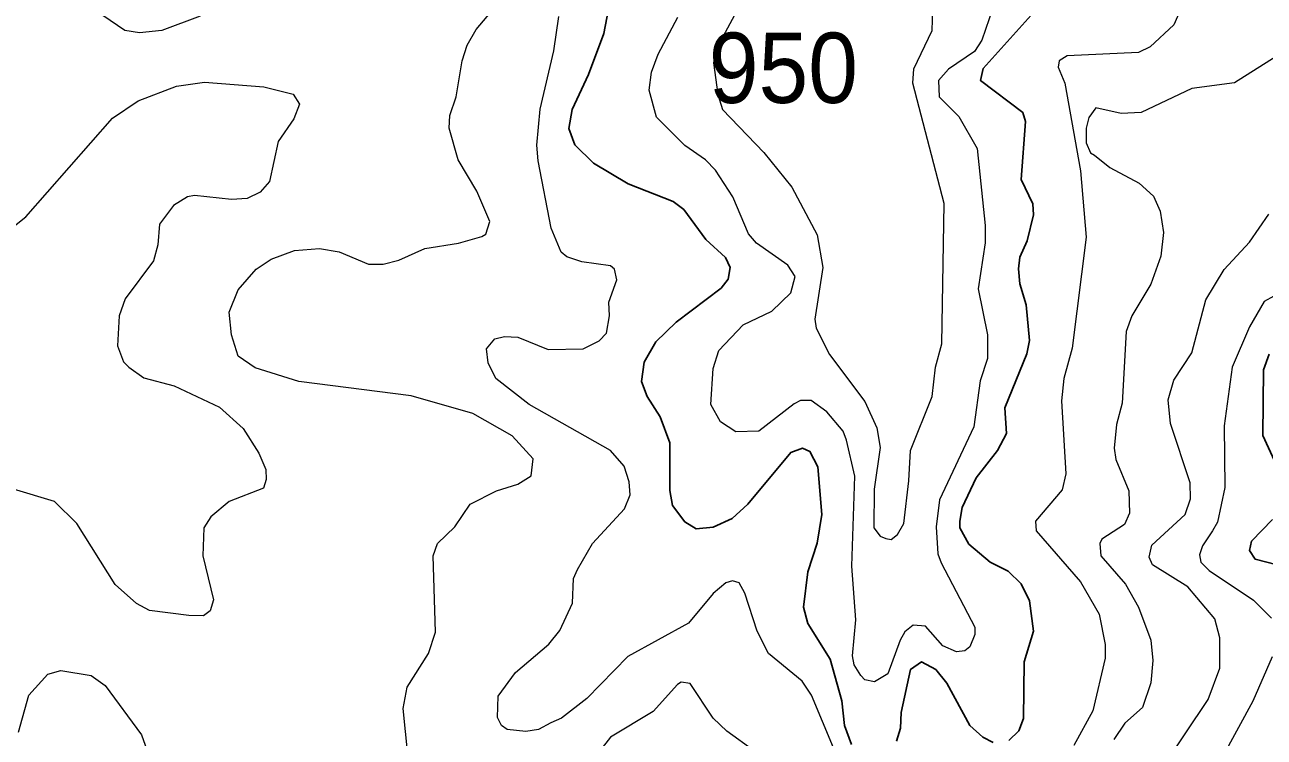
# Model space of a CAD drawing. Extents: x 294.2 to 320.3, y 7482.7 to 7510.7.
# Drawn here: x 314.416 to 315.825, y 7491.643 to 7492.454 of the extents above; entities that cross this region are included whole.
import ezdxf
from ezdxf.enums import TextEntityAlignment as Align

# ---------------------------------------------------------------- set-up
doc = ezdxf.new("R2010")
doc.units = 0
doc.header["$LTSCALE"] = 0.032
doc.layers.add('1', color=7, linetype='Continuous', lineweight=25)
doc.layers.add('2', color=7, linetype='Continuous', lineweight=13)
doc.layers.add('61', color=7, linetype='Continuous')

msp = doc.modelspace()

# ---------------------------------------------------------------- linework, layer by layer
at = {"layer": '1'}
for points in [[(315.0868, 7492.5094), (315.0744, 7492.4435), (315.0572, 7492.3969), (315.0385, 7492.3573), (315.0347, 7492.3356), (315.0416, 7492.317), (315.0626, 7492.2961), (315.102, 7492.2728), (315.1532, 7492.2526), (315.1656, 7492.2433), (315.1903, 7492.2092), (315.2128, 7492.189), (315.2182, 7492.1774), (315.2159, 7492.1642), (315.208, 7492.1541), (315.1568, 7492.1153), (315.1335, 7492.0929), (315.1204, 7492.0696), (315.1173, 7492.0479), (315.1238, 7492.0308), (315.1385, 7492.0076), (315.1494, 7491.9781), (315.1494, 7491.9238), (315.1525, 7491.9067), (315.1665, 7491.8881), (315.1796, 7491.8803), (315.1986, 7491.8819), (315.2203, 7491.8919), (315.2381, 7491.9082), (315.287, 7491.9672), (315.3002, 7491.9718), (315.3087, 7491.968), (315.3179, 7491.9509), (315.3222, 7491.8966)], [(315.5348, 7491.6395), (315.5463, 7491.6504), (315.5516, 7491.6644), (315.5522, 7491.7289), (315.5629, 7491.7638), (315.5583, 7491.7983), (315.5488, 7491.8175), (315.534, 7491.8322), (315.5137, 7491.8423), (315.4894, 7491.8628), (315.4792, 7491.8813), (315.4792, 7491.889), (315.4817, 7491.9043), (315.4977, 7491.9381), (315.522, 7491.9694), (315.5322, 7491.9885), (315.5303, 7492.0179), (315.5552, 7492.0792), (315.5583, 7492.0946), (315.5547, 7492.1349), (315.5473, 7492.1589), (315.5458, 7492.176), (315.5473, 7492.1892), (315.5559, 7492.2078), (315.5629, 7492.2373), (315.5621, 7492.2497), (315.5489, 7492.2776), (315.5539, 7492.3435), (315.5508, 7492.3536), (315.5027, 7492.39), (315.5058, 7492.404), (315.5638, 7492.4684)], [(315.831, 7492.0787), (315.8244, 7492.061), (315.8237, 7491.9862), (315.8387, 7491.9534)], [(315.3222, 7491.8966), (315.3171, 7491.864), (315.3063, 7491.8314), (315.3016, 7491.791), (315.3065, 7491.7724), (315.3319, 7491.7321), (315.345, 7491.6845)], [(315.8348, 7491.8909), (315.8109, 7491.8662), (315.8087, 7491.8554), (315.815, 7491.8456), (315.8769, 7491.8296)], [(315.4071, 7491.6388), (315.4116, 7491.6535), (315.4124, 7491.6714), (315.4232, 7491.7202), (315.4356, 7491.7288), (315.4519, 7491.7202), (315.4643, 7491.7047), (315.4906, 7491.6566), (315.5053, 7491.6434), (315.517, 7491.6372)], [(315.345, 7491.6845), (315.3481, 7491.6566), (315.3559, 7491.6349)]]:
    msp.add_lwpolyline(points, dxfattribs=at)
at = {"layer": '2'}
for points in [[(314.8516, 7491.6234), (314.8464, 7491.6757), (314.851, 7491.7), (314.8752, 7491.7383), (314.8829, 7491.7625), (314.8803, 7491.8494), (314.8854, 7491.8634), (314.9052, 7491.8826), (314.9224, 7491.9081), (314.9525, 7491.9234), (314.9767, 7491.9311), (314.992, 7491.9406), (314.994, 7491.9598), (314.9703, 7491.986), (314.9256, 7492.0115), (314.8554, 7492.0313), (314.7277, 7492.0479), (314.6779, 7492.0633), (314.6588, 7492.0766), (314.6511, 7492.1009), (314.6485, 7492.1265), (314.6587, 7492.152), (314.6792, 7492.1756), (314.6964, 7492.1871), (314.7226, 7492.1967), (314.7513, 7492.1992), (314.7737, 7492.1954), (314.8069, 7492.1813), (314.8235, 7492.1813), (314.8414, 7492.1858), (314.8708, 7492.1992), (314.9091, 7492.205), (314.9359, 7492.2127), (314.9403, 7492.2152), (314.9448, 7492.2299), (314.9301, 7492.2644), (314.909, 7492.3001), (314.8988, 7492.3359), (314.8995, 7492.3505), (314.9065, 7492.3717), (314.9135, 7492.4125), (314.9192, 7492.4304), (314.9295, 7492.4483), (314.9882, 7492.5178)], [(314.6154, 7492.4635), (314.5719, 7492.4469), (314.5464, 7492.4444), (314.5298, 7492.4469), (314.5049, 7492.4642), (314.4921, 7492.4815), (314.4889, 7492.507)], [(315.2366, 7492.4904), (315.2097, 7492.4399), (315.1991, 7492.4103), (315.2041, 7492.3742), (315.2093, 7492.3572), (315.2564, 7492.3084), (315.2883, 7492.2688), (315.317, 7492.2146), (315.3234, 7492.1776), (315.3145, 7492.1188), (315.3158, 7492.1086), (315.3311, 7492.0786), (315.3713, 7492.0249), (315.3847, 7491.995), (315.3885, 7491.9726), (315.3817, 7491.9255), (315.3815, 7491.8813), (315.3885, 7491.8717), (315.3949, 7491.8692), (315.4013, 7491.8679), (315.4083, 7491.8736), (315.4154, 7491.8864), (315.4211, 7491.9349), (315.423, 7491.9694), (315.4479, 7492.0307), (315.4517, 7492.0639), (315.4588, 7492.0907), (315.4613, 7492.2503), (315.4256, 7492.387), (315.4269, 7492.4036), (315.4479, 7492.447), (315.4486, 7492.4713)], [(315.5168, 7492.4725), (315.5041, 7492.4359), (315.4958, 7492.423), (315.4663, 7492.4031), (315.455, 7492.3901), (315.4556, 7492.3716), (315.4779, 7492.3493), (315.499, 7492.3129), (315.5079, 7492.2254), (315.5079, 7492.2056), (315.5002, 7492.1533), (315.5105, 7492.1009), (315.5105, 7492.0741), (315.5022, 7492.0486), (315.4951, 7491.9962), (315.4562, 7491.9132), (315.4524, 7491.8826), (315.4543, 7491.8519), (315.4581, 7491.8417), (315.4964, 7491.7683), (315.4964, 7491.76), (315.4907, 7491.7459), (315.485, 7491.7415), (315.4754, 7491.7402), (315.46, 7491.7472), (315.4402, 7491.7696), (315.4262, 7491.7708), (315.4166, 7491.7632), (315.4115, 7491.7536), (315.3975, 7491.7153), (315.3821, 7491.7063), (315.3713, 7491.7083), (315.3668, 7491.7134), (315.3592, 7491.7255), (315.3572, 7491.7357), (315.3611, 7491.7766), (315.3566, 7491.8379), (315.3598, 7491.94), (315.3502, 7491.9809), (315.3464, 7491.9911), (315.3279, 7492.0134)], [(315.7308, 7492.4725), (315.7224, 7492.4534), (315.6956, 7492.4285), (315.6822, 7492.4221), (315.6012, 7492.4183), (315.5922, 7492.4125), (315.5909, 7492.4055), (315.5986, 7492.387), (315.6164, 7492.2874), (315.6228, 7492.212), (315.6069, 7492.0856), (315.5973, 7492.0511), (315.5947, 7492.0256), (315.5998, 7491.9426), (315.5954, 7491.9247), (315.5654, 7491.889), (315.566, 7491.8781), (315.6164, 7491.82), (315.6376, 7491.783), (315.6445, 7491.7485), (315.6445, 7491.7332), (315.6305, 7491.6732), (315.6088, 7491.6336)], [(315.0143, 7491.6597), (315.0003, 7491.6521), (314.9857, 7491.6495), (314.9646, 7491.6521), (314.9582, 7491.6565), (314.9537, 7491.6655), (314.9544, 7491.6897), (314.9742, 7491.7166), (315.0118, 7491.7491), (315.0246, 7491.7644), (315.0387, 7491.7957), (315.0399, 7491.8238), (315.0444, 7491.8341), (315.0616, 7491.8634), (315.098, 7491.903), (315.1044, 7491.9189), (315.1031, 7491.9337), (315.0974, 7491.9515), (315.082, 7491.9694), (314.9895, 7492.0217), (314.9518, 7492.0511), (314.9429, 7492.069), (314.9409, 7492.085), (314.9506, 7492.0965), (314.9614, 7492.099), (314.9767, 7492.0983), (315.0112, 7492.0843), (315.0508, 7492.085), (315.0693, 7492.0939), (315.0776, 7492.1028), (315.0808, 7492.1226), (315.0801, 7492.1379), (315.0891, 7492.1635), (315.0865, 7492.1756), (315.0821, 7492.1795), (315.0495, 7492.1839), (315.0323, 7492.1897), (315.0259, 7492.1948), (315.0144, 7492.2222), (314.9997, 7492.2989), (314.9984, 7492.3167), (315.0022, 7492.3576), (315.0176, 7492.424), (315.0233, 7492.4629)], [(315.2072, 7492.0019), (315.1963, 7492.0218), (315.1989, 7492.0626), (315.2053, 7492.0831), (315.2327, 7492.1124), (315.2653, 7492.1277), (315.287, 7492.1488), (315.2921, 7492.1673), (315.2838, 7492.1801), (315.2481, 7492.205), (315.2391, 7492.2159), (315.2213, 7492.258), (315.2015, 7492.288), (315.19, 7492.3001), (315.1664, 7492.3161), (315.1344, 7492.3486), (315.1261, 7492.3793), (315.1287, 7492.3997), (315.1363, 7492.4202), (315.1587, 7492.4623)], [(315.8387, 7492.4176), (315.7914, 7492.3876), (315.7429, 7492.3812), (315.6854, 7492.3537), (315.6625, 7492.3525), (315.6337, 7492.3589), (315.626, 7492.348), (315.6228, 7492.3359), (315.6228, 7492.3193), (315.6279, 7492.3078), (315.6324, 7492.3052), (315.6496, 7492.2912), (315.6829, 7492.2733), (315.6995, 7492.2586), (315.7071, 7492.2414), (315.7109, 7492.2171), (315.7078, 7492.1903), (315.6963, 7492.1584), (315.6746, 7492.1226), (315.6682, 7492.1048), (315.6637, 7492.023), (315.6573, 7491.9988), (315.6548, 7491.972), (315.6567, 7491.9592), (315.6714, 7491.9234), (315.672, 7491.8979), (315.6663, 7491.8851), (315.6407, 7491.8685), (315.6382, 7491.8634), (315.6394, 7491.8493), (315.6675, 7491.8174), (315.6822, 7491.7912), (315.6963, 7491.7536), (315.6988, 7491.7306), (315.6963, 7491.7051), (315.6867, 7491.677), (315.6669, 7491.6591), (315.6541, 7491.6406)], [(314.3759, 7492.2024), (314.4174, 7492.235), (314.5157, 7492.3473), (314.5451, 7492.3672), (314.5885, 7492.3838), (314.6205, 7492.3882), (314.6881, 7492.3831), (314.7213, 7492.3748), (314.7284, 7492.3633), (314.7219, 7492.3467), (314.7041, 7492.3206), (314.6945, 7492.2752), (314.6837, 7492.2631), (314.669, 7492.2561), (314.6511, 7492.2548), (314.609, 7492.2592), (314.6013, 7492.258), (314.5853, 7492.2478), (314.5694, 7492.2267), (314.5675, 7492.2031), (314.5624, 7492.1852), (314.5304, 7492.1418), (314.5234, 7492.1226), (314.5215, 7492.0882), (314.5285, 7492.0703), (314.5343, 7492.0639), (314.5515, 7492.0518), (314.586, 7492.0428), (314.6377, 7492.0186), (314.6645, 7491.9943), (314.6824, 7491.9662), (314.6901, 7491.9477), (314.6907, 7491.9362), (314.6875, 7491.9266), (314.6486, 7491.9113), (314.6275, 7491.894), (314.6198, 7491.8813), (314.6185, 7491.8494), (314.6306, 7491.7996), (314.6268, 7491.7868), (314.6192, 7491.7811), (314.6026, 7491.7817), (314.5579, 7491.7874), (314.5432, 7491.7951), (314.5189, 7491.8168), (314.4755, 7491.8864), (314.45, 7491.9113), (314.4034, 7491.9254)], [(315.7384, 7491.8142), (315.6982, 7491.8391), (315.6943, 7491.8481), (315.6976, 7491.8615), (315.7352, 7491.8966), (315.7416, 7491.9145), (315.741, 7491.9324), (315.7186, 7492.0001), (315.716, 7492.0269), (315.7224, 7492.0492), (315.7429, 7492.0805), (315.7589, 7492.1405), (315.7799, 7492.175), (315.8087, 7492.2063), (315.8304, 7492.2382)], [(315.8361, 7492.145), (315.8252, 7492.1386), (315.8087, 7492.1099), (315.7888, 7492.0639), (315.7799, 7491.9975), (315.7806, 7491.9273), (315.7722, 7491.8877), (315.7665, 7491.8781), (315.755, 7491.8609), (315.7518, 7491.8507), (315.7531, 7491.8423), (315.7627, 7491.8328), (315.8131, 7491.7989), (315.8335, 7491.7785)], [(315.3279, 7492.0134), (315.31, 7492.0262), (315.2979, 7492.0262), (315.2909, 7492.0224), (315.2506, 7491.9911), (315.2244, 7491.9905), (315.2072, 7492.0019)], [(315.3355, 7491.631), (315.3107, 7491.691), (315.2998, 7491.707), (315.2615, 7491.7382), (315.2487, 7491.7638), (315.2346, 7491.8072), (315.2283, 7491.8187), (315.2206, 7491.8212), (315.213, 7491.8187), (315.1989, 7491.8066), (315.1708, 7491.7727), (315.1019, 7491.7351), (315.0553, 7491.6872), (315.0265, 7491.6649), (315.0143, 7491.6597)], [(315.6739, 7491.541), (315.7084, 7491.6068), (315.7614, 7491.6859), (315.7748, 7491.7217), (315.7748, 7491.7562), (315.7691, 7491.7778), (315.7384, 7491.8142)], [(315.8342, 7491.7345), (315.8125, 7491.684), (315.7403, 7491.5518), (315.7263, 7491.5314), (315.6822, 7491.4867), (315.6739, 7491.472), (315.6752, 7491.4637), (315.6835, 7491.456), (315.7263, 7491.4414), (315.7774, 7491.4184), (315.8285, 7491.389)], [(314.4091, 7491.6489), (314.4206, 7491.691), (314.4423, 7491.7147), (314.457, 7491.7191), (314.4915, 7491.7134), (314.5074, 7491.7019), (314.5489, 7491.6457), (314.5802, 7491.557)], [(315.3087, 7491.5818), (315.2142, 7491.6501), (315.1989, 7491.6649), (315.1727, 7491.7044), (315.1625, 7491.7057), (315.1581, 7491.7032)], [(315.1581, 7491.7032), (315.1306, 7491.6725), (315.082, 7491.6431), (315.0699, 7491.6278), (315.0393, 7491.5729), (315.0354, 7491.5723), (315.0131, 7491.5499)]]:
    msp.add_lwpolyline(points, dxfattribs=at)

# ---------------------------------------------------------------- texts
at = {"layer": '61', "width": 0.95}
msp.add_text('950', height=0.08, dxfattribs=at).set_placement((315.2786, 7492.3646), align=Align.CENTER)

doc.saveas('drawing.dxf')
